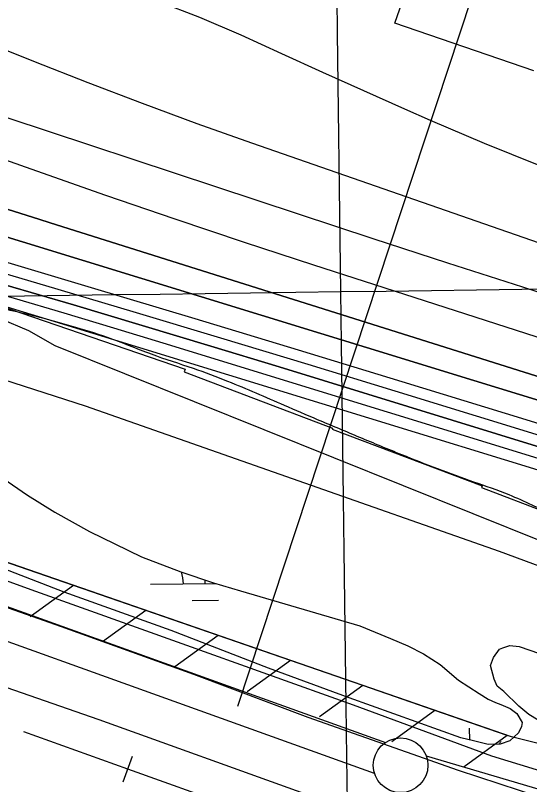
# Model space of a CAD drawing. Extents: x 3734862 to 3772949, y 391520 to 417239.
# Drawn here: x 3751928 to 3752398, y 402631 to 403335 of the extents above; entities that cross this region are included whole.
import ezdxf

# ---------------------------------------------------------------- set-up
doc = ezdxf.new("R2010")
doc.units = 0
for name, color, linetype in [('V-FLOD-BASE', 7, 'Continuous'), ('V-GRID-MAJR', 7, 'Continuous'), ('V-LEVE-TOET', 7, 'Continuous'), ('V-RAIL-TRAK', 7, 'Continuous'), ('V-RIVR-EDGE', 7, 'Continuous'), ('V-RIVR-RANG', 7, 'Continuous'), ('V-RRAP-FSHR', 7, 'Continuous'), ('V-RRAP-RVMT', 7, 'Continuous'), ('V-SITE-VEGE', 7, 'Continuous'), ('V-SURV-LINE', 7, 'Continuous'), ('V-TOPO-DPTH', 7, 'Continuous'), ('V-TOPO-MAJR', 7, 'Continuous'), ('V-TOPO-MINR', 7, 'Continuous'), ('V-TOPO-WATR', 7, 'Continuous'), ('V-WETL-SWMP', 7, 'Continuous')]:
    doc.layers.add(name, color=color, linetype=linetype)

msp = doc.modelspace()

# ---------------------------------------------------------------- linework, layer by layer
at = {"layer": 'V-FLOD-BASE'}
msp.add_lwpolyline([(3752901.91, 402501.14), (3752852.49, 402511.47), (3752761.59, 402532.55), (3752641.33, 402561), (3752524.9, 402589.79), (3752426, 402613.79), (3752333.12, 402644.31), (3752195.56, 402692.69), (3752090.98, 402731.96), (3751969.91, 402775.78), (3751856.86, 402815.4), (3751717.51, 402863.49), (3751574.72, 402916.63), (3751447.21, 402962.13), (3751280.5, 403019.69), (3751131.01, 403075.02), (3750994.52, 403120.34), (3750863.22, 403162.94), (3750739.92, 403202.62), (3750591.64, 403248.23)], dxfattribs=at)
at = {"layer": 'V-GRID-MAJR'}
for points in [[(3752303.87, 397025.23), (3752225.46, 403082.16), (3752147, 409142.46), (3752068.55, 415202.76), (3752068.51, 415206.12)], [(3738984.82, 402913.16), (3741632.95, 402946.57), (3746929.21, 403013.98), (3752225.46, 403082.16), (3757521.7, 403151.11), (3762817.93, 403220.83), (3768114.15, 403291.31), (3770762.25, 403326.85)]]:
    msp.add_spline(points, degree=3, dxfattribs=at)
at = {"layer": 'V-LEVE-TOET'}
for points in [[(3752861.22, 402529.35), (3752850.71, 402531.85), (3752840.25, 402534.57), (3752741.87, 402558.32), (3752609.98, 402591.42), (3752460.34, 402627.78), (3752363.63, 402657.46), (3752236.87, 402703.99), (3752080.18, 402760.21), (3751946.22, 402807.88), (3751849.41, 402842.94), (3751709.25, 402893.07), (3751566.22, 402945.44), (3751432, 402993.37), (3751227.57, 403066.1), (3751094.67, 403111.75), (3750935.5, 403163.56), (3750781.54, 403211.36), (3750723, 403229.47), (3750636.6, 403256.27), (3750508.39, 403298.16)], [(3750608.56, 403181.13), (3750766.46, 403128.79), (3750887.96, 403089.33), (3751145.24, 403001.2), (3751302.97, 402943.98), (3751474.69, 402879.08), (3751706.8, 402793.29), (3751826.54, 402752.52), (3752003.84, 402690.81), (3752192.27, 402623.41), (3752314.81, 402583.46), (3752446.91, 402539.08), (3752680.62, 402490.49), (3752847.92, 402455.5), (3752857.11, 402452.83)]]:
    msp.add_lwpolyline(points, dxfattribs=at)
at = {"layer": 'V-RAIL-TRAK'}
for points in [[(3752030.58, 402645.56), (3751935.25, 402679.69)], [(3752026.36, 402633.79), (3752034.79, 402657.32)], [(3752125.9, 402611.42), (3752030.58, 402645.56)]]:
    msp.add_lwpolyline(points, dxfattribs=at)
at = {"layer": 'V-RIVR-EDGE'}
msp.add_spline([(3749600.74, 403572.28), (3749634.69, 403563.71), (3749651.26, 403560.43), (3749673.09, 403560.38), (3749692.5, 403559.12), (3749709.07, 403556.65), (3749738.17, 403548.09), (3749762.82, 403541.96), (3749785.46, 403538.67), (3749810.92, 403532.94), (3749827.89, 403529.67), (3749844.87, 403528.01), (3749861.85, 403526.35), (3749878.83, 403525.9), (3749897.83, 403523.02), (3749967.36, 403512.34), (3749992.02, 403510.26), (3750015.06, 403506.96), (3750032.04, 403504.5), (3750055.48, 403501.2), (3750077.71, 403497.51), (3750095.5, 403495.44), (3750108.85, 403495.81), (3750123.41, 403497.8), (3750137.16, 403499.79), (3750146.46, 403499.76), (3750156.16, 403498.53), (3750172.33, 403494.44), (3750186.07, 403491.18), (3750207.49, 403486.67), (3750241.85, 403484.16), (3750261.67, 403483.31), (3750286.73, 403481.22), (3750304.11, 403479.16), (3750313.41, 403477.11), (3750323.1, 403472.64), (3750334.81, 403462.5), (3750345.71, 403458.84), (3750367.94, 403454.33), (3750390.98, 403449.02), (3750395.42, 403446.58), (3750399.86, 403441.72), (3750408.73, 403432.4), (3750412.37, 403431.58), (3750418.03, 403431.56), (3750426.92, 403429.92), (3750443.09, 403425.84), (3750464.91, 403418.91), (3750486.72, 403411.18), (3750511.36, 403400.6), (3750544.08, 403386.37), (3750565.9, 403379.03), (3750585.7, 403373.32), (3750609.54, 403367.2), (3750629.34, 403360.68), (3750661.26, 403351.3), (3750680.26, 403347.21), (3750692.39, 403346.78), (3750703.3, 403346.75), (3750719.9, 403352.77), (3750749.44, 403363.62), (3750767.25, 403369.64), (3750779.8, 403374.46), (3750796.79, 403376.44), (3750806.9, 403376.82), (3750813.77, 403376.8), (3750831.16, 403375.14), (3750851.36, 403371.05), (3750874.4, 403364.52), (3750895, 403358), (3750924.5, 403347.01), (3750966.1, 403330.33), (3750989.13, 403318.95), (3751009.32, 403310.41), (3751046.09, 403299.4), (3751067.11, 403296.52), (3751095, 403292), (3751115.21, 403286.69), (3751143.5, 403280.15), (3751157.25, 403280.52), (3751160.08, 403280.92), (3751166.55, 403280.5), (3751174.63, 403276.03), (3751183.52, 403274.8), (3751198.88, 403272.33), (3751210.19, 403269.07), (3751230, 403264.57), (3751244.54, 403259.68), (3751267.57, 403252.75), (3751284.95, 403249.07), (3751304.35, 403243.36), (3751325.78, 403242.1), (3751339.93, 403241.25), (3751350.44, 403239.61), (3751362.56, 403236.75), (3751373.06, 403231.06), (3751385.98, 403222.13), (3751398.9, 403215.23), (3751411.02, 403209.54), (3751428.8, 403203.83), (3751447.79, 403198.93), (3751467.2, 403198.07), (3751481.34, 403196.02), (3751496.29, 403191.53), (3751520.53, 403180.15), (3751539.1, 403169.99), (3751546.78, 403168.36), (3751556.89, 403167.93), (3751564.17, 403167.1), (3751573.46, 403164.65), (3751580.73, 403161.8), (3751597.3, 403155.7), (3751615.08, 403151.61), (3751634.08, 403147.92), (3751652.67, 403144.64), (3751682.58, 403141.33), (3751700.77, 403137.25), (3751726.23, 403129.1), (3751762.99, 403116.87), (3751788.85, 403107.51), (3751826.83, 403094.48), (3751852.69, 403085.51), (3751875.32, 403079.8), (3751903.6, 403070.43), (3751929.06, 403063.89), (3751952.5, 403058.18), (3751978.36, 403050.83), (3752011.49, 403040.64), (3752051.89, 403025.18), (3752090.27, 403012.14), (3752121.79, 403000.34), (3752173.49, 402978.37), (3752203.79, 402965.36), (3752242.57, 402949.09), (3752280.94, 402933.22), (3752346.79, 402908.39), (3752379.11, 402896.59), (3752400.12, 402887.23), (3752439.3, 402869.34), (3752480.09, 402851.45), (3752503.52, 402840.48), (3752518.05, 402829.52), (3752525.72, 402825.05), (3752549.56, 402816.1), (3752583.09, 402804.69), (3752615.41, 402793.29), (3752664.29, 402772.55), (3752692.57, 402761.96), (3752721.66, 402750.57), (3752763.28, 402737.53), (3752785.5, 402732.62), (3752881.28, 402707.72), (3752922.09, 402697.51), (3752945.53, 402690.57), (3752959.27, 402686.5), (3752986.74, 402677.53), (3753008.56, 402668.18), (3753044.52, 402656.36), (3753077.65, 402647.38), (3753107.97, 402642.05), (3753140.7, 402635.1), (3753203.35, 402622.81), (3753235.68, 402614.24), (3753280.54, 402603.21), (3753302.77, 402599.92), (3753320.16, 402600.69), (3753336.33, 402600.24), (3753350.08, 402600.61), (3753361, 402600.18), (3753377.98, 402597.31), (3753395.35, 402593.63), (3753435.76, 402581.8), (3753479, 402567.94), (3753528.7, 402552.86), (3753582.02, 402533.72), (3753643.03, 402512.54), (3753679.79, 402497.09), (3753709.28, 402486.1), (3753744.84, 402474.28), (3753768.27, 402466.14), (3753792.91, 402456.37), (3753824.83, 402444.16), (3753868.05, 402425.86), (3753874.92, 402423.82), (3753901.59, 402415.26), (3753930.68, 402405.89), (3753950.06, 402395.73), (3753969.45, 402385.98), (3753992.07, 402375.41), (3754015.5, 402366.05), (3754070.03, 402340.44), (3754094.26, 402327.44), (3754129.39, 402310.77), (3754145.95, 402300.62), (3754162.51, 402292.09), (3754189.57, 402278.68), (3754227.53, 402259.58), (3754257.42, 402244.55), (3754285.28, 402227.49), (3754310.72, 402213.28), (3754345.44, 402193.78), (3754365.63, 402180.79), (3754382.99, 402169.43), (3754391.05, 402160.51), (3754393.47, 402156.46), (3754413.25, 402144.28), (3754458.49, 402121.12), (3754491.61, 402104.86), (3754519.47, 402090.24), (3754525.94, 402088.6), (3754533.22, 402089.8), (3754544.13, 402086.13), (3754555.43, 402079.63), (3754574.4, 402065.43), (3754590.55, 402053.67), (3754603.48, 402048.78), (3754613.18, 402047.95), (3754625.7, 402043.07), (3754637.41, 402035.76), (3754658.41, 402023.17), (3754687.49, 402010.16), (3754723.03, 401991.88), (3754750.5, 401979.27), (3754768.67, 401969.52), (3754786.04, 401961.8), (3754799.77, 401955.7), (3754813.1, 401949.19), (3754861.56, 401924), (3754878.93, 401915.47), (3754906.39, 401902.46), (3754932.65, 401891.88), (3754960.93, 401880.89), (3754991.63, 401867.47), (3755029.19, 401849.18), (3755060.29, 401835.36), (3755090.98, 401819.11), (3755126.52, 401799.21), (3755151.15, 401783.78), (3755175.77, 401765.93), (3755218.56, 401737.11), (3755250.45, 401716), (3755279.94, 401700.57), (3755306.19, 401687.56), (3755332.03, 401672.94), (3755361.51, 401655.07), (3755376.04, 401645.74), (3755399.86, 401631.93), (3755422.07, 401620.15), (3755432.57, 401613.25), (3755446.29, 401601.08), (3755457.99, 401588.92), (3755473.33, 401580.39), (3755501.19, 401564.96), (3755536.72, 401540.61), (3755576.28, 401512.61), (3755599.69, 401493.95), (3755652.97, 401458.64), (3755710.7, 401417.25), (3755726.85, 401409.53), (3755737.76, 401406.67), (3755748.67, 401400.17), (3755764.4, 401385.58), (3755778.52, 401373.82), (3755797.9, 401360.42), (3755821.73, 401347.42), (3755837.88, 401338.08), (3755853.62, 401327.94), (3755871.38, 401312.53), (3755891.15, 401296.71), (3755903.66, 401285.76), (3755921.83, 401275.6), (3755933.14, 401269.51), (3755943.23, 401260.18), (3755955.73, 401249.24), (3755970.27, 401239.9), (3755990.86, 401228.93), (3756011.05, 401216.34), (3756031.64, 401202.55), (3756042.53, 401189.98), (3756050.98, 401174.19), (3756051.35, 401158.42), (3756049.29, 401145.49), (3756046.86, 401141.85), (3756042.4, 401139.44), (3756036.74, 401140.26), (3756032.72, 401147.14), (3756032.73, 401154.42), (3756029.11, 401160.9), (3756025.48, 401164.55), (3756020.63, 401166.58), (3756007.3, 401169.85), (3756000.43, 401170.68), (3755995.98, 401171.5), (3755991.13, 401171.91), (3755983.44, 401171.53), (3755976.97, 401170.74), (3755966.87, 401172.78), (3755956.77, 401179.28), (3755952.33, 401182.52), (3755945.06, 401186.18), (3755939.81, 401187), (3755935.77, 401187.01), (3755931.72, 401186.21), (3755929.69, 401184.2), (3755928.88, 401182.58), (3755928.47, 401179.35), (3755936.12, 401166.79), (3755937.93, 401164.38)], degree=3, dxfattribs=at)
at = {"layer": 'V-RIVR-RANG'}
msp.add_line((3752131.2, 402702.98), (3752394.37, 403500.69), dxfattribs=at)
at = {"layer": 'V-RRAP-FSHR'}
for p, q in [((3751980.76, 402813.56), (3751941.22, 402784.91)), ((3752046.92, 402790.67), (3752007.37, 402762.03)), ((3752113.07, 402767.79), (3752073.52, 402739.14)), ((3752179.22, 402744.9), (3752139.67, 402716.26)), ((3752245.37, 402722.02), (3752205.83, 402693.37)), ((3752311.53, 402699.14), (3752271.98, 402670.49)), ((3752377.68, 402676.25), (3752338.13, 402647.6))]:
    msp.add_line(p, q, dxfattribs=at)
for points in [[(3745755.59, 404164.01), (3746133.61, 404114.94), (3746460.39, 404044.32), (3746926.68, 403974.72), (3747307.57, 403936.2), (3747787.51, 403855.87), (3748350.38, 403747.16), (3748744.72, 403693.77), (3749488.17, 403561.96), (3750009.67, 403476.17), (3750471.22, 403416.56), (3750755.01, 403362.08), (3751258.21, 403214.08), (3751991.45, 402977.77), (3752370.29, 402844.74), (3752705.56, 402720.89), (3753300.95, 402568.26)], [(3755894.55, 400912.59), (3755174.16, 401533.82), (3754556.14, 402011.76), (3754536.34, 402024.26), (3753972.21, 402338.01), (3753351.98, 402548.26), (3753283.16, 402552.76), (3752993.39, 402535.32), (3752867.1, 402553.07), (3752381.5, 402674.93), (3751883.12, 402847.34), (3750951.08, 403175.43), (3750286.03, 403385.37), (3750165.89, 403401.91), (3749865.85, 403433.86), (3749516.05, 403497.74), (3749101.87, 403567.71)], [(3751980.76, 402813.56), (3751914.61, 402836.44)], [(3752046.92, 402790.67), (3751980.76, 402813.56)], [(3752113.07, 402767.79), (3752046.92, 402790.67)], [(3752179.22, 402744.9), (3752113.07, 402767.79)], [(3752245.37, 402722.02), (3752179.22, 402744.9)], [(3752311.53, 402699.14), (3752245.37, 402722.02)], [(3752377.68, 402676.25), (3752311.52, 402699.14)], [(3752380.5, 402675.27), (3752377.68, 402676.25)]]:
    msp.add_lwpolyline(points, dxfattribs=at)
at = {"layer": 'V-RRAP-RVMT'}
for p, q in [((3752274.89, 403327.77), (3752281.46, 403346.96)), ((3752401.84, 403284.2), (3752274.89, 403327.77)), ((3751880.47, 403080.72), (3752082.85, 403011.14)), ((3752082.85, 403011.14), (3752081.95, 403008.77)), ((3752081.95, 403008.77), (3752217.76, 402957.39)), ((3752217.76, 402957.39), (3752217.4, 402956.43)), ((3752217.4, 402956.43), (3752354.61, 402904.49)), ((3752354.61, 402904.49), (3752354.03, 402902.95)), ((3752354.03, 402902.95), (3752416.03, 402879.48))]:
    msp.add_line(p, q, dxfattribs=at)
at = {"layer": 'V-SITE-VEGE'}
msp.add_lwpolyline([(3752424.39, 402679.03), (3752397.5, 402695.45), (3752388.12, 402702.98), (3752374.38, 402716.58), (3752368.51, 402721.47), (3752365.69, 402727.96), (3752362.38, 402740.22), (3752364.93, 402747.59), (3752370.55, 402755.39), (3752373.61, 402756.61), (3752380.12, 402758.66), (3752388.61, 402757.67), (3752519.63, 402712.43)], dxfattribs=at)
at = {"layer": 'V-SURV-LINE'}
for points in [[(3751105.38, 403086.75), (3752266.35, 402669.9)], [(3752256.22, 402641.66), (3751095.24, 403058.52)], [(3752303.51, 402657.75), (3752572.81, 402578.14)]]:
    msp.add_lwpolyline(points, dxfattribs=at)
msp.add_circle((3752280.08, 402649.03), 25, dxfattribs=at)
at = {"layer": 'V-TOPO-DPTH'}
for points in [[(3752415.44, 403001.5), (3751965.33, 403143.39), (3751943.22, 403150.38), (3751921.13, 403157.41), (3751899.05, 403164.5), (3751876.97, 403171.62), (3751844.42, 403182.16), (3751838.65, 403184.08), (3751832.91, 403186.08), (3751827.21, 403188.18), (3751821.53, 403190.35), (3751815.88, 403192.59), (3751810.23, 403194.83), (3751804.58, 403197.08), (3751798.94, 403199.35), (3751645.83, 403261.01), (3751563.28, 403293.11)], [(3752415.44, 403001.5), (3751965.33, 403143.39), (3751943.22, 403150.38), (3751921.13, 403157.41), (3751899.05, 403164.5), (3751876.97, 403171.62), (3751844.42, 403182.16), (3751838.65, 403184.08), (3751832.91, 403186.08), (3751827.21, 403188.18), (3751821.53, 403190.35), (3751815.88, 403192.59), (3751810.23, 403194.83), (3751804.58, 403197.08), (3751798.94, 403199.35), (3751645.83, 403261.01), (3751563.28, 403293.11)], [(3752868.88, 402841.88), (3752794.38, 402864.76), (3752719.79, 402887.36), (3752605.27, 402921.73), (3752587.88, 402926.96), (3752570.51, 402932.23), (3752553.14, 402937.53), (3752535.79, 402942.86), (3752449.4, 402969.5), (3752388.85, 402988.16), (3752328.3, 403006.8), (3752267.74, 403025.42), (3752207.18, 403044.02), (3751824.81, 403161.36), (3751814.09, 403164.68), (3751803.37, 403168.03), (3751792.68, 403171.44), (3751781.99, 403174.87), (3751745.57, 403186.69), (3751721.32, 403194.92), (3751697.24, 403203.58), (3751673.4, 403212.89), (3751649.72, 403222.63), (3751626.15, 403232.69)], [(3751626.15, 403232.69), (3751649.72, 403222.63), (3751673.4, 403212.89), (3751697.24, 403203.58), (3751721.32, 403194.92), (3751745.57, 403186.69), (3751781.99, 403174.87), (3751792.68, 403171.44), (3751803.37, 403168.03), (3751814.09, 403164.68), (3751824.81, 403161.36), (3752207.18, 403044.02), (3752267.74, 403025.42), (3752328.3, 403006.8), (3752388.85, 402988.16), (3752449.4, 402969.5), (3752535.79, 402942.86), (3752553.14, 402937.53), (3752570.51, 402932.23), (3752587.88, 402926.96), (3752605.27, 402921.73), (3752719.79, 402887.36), (3752794.38, 402864.76), (3752868.88, 402841.88)], [(3751372.88, 403223.85), (3751773.98, 403110.44), (3751780.81, 403108.5), (3751787.65, 403106.56), (3751794.48, 403104.62), (3751801.31, 403102.67), (3751843.8, 403090.54), (3751871.86, 403082.44), (3751899.88, 403074.23), (3751927.85, 403065.85), (3751955.78, 403057.36), (3752460.07, 402902.4), (3752506.53, 402888.13), (3752552.98, 402873.86), (3752599.43, 402859.58), (3752645.89, 402845.31), (3752686.5, 402832.84), (3752753.21, 402812.2), (3752819.88, 402791.39), (3752886.46, 402770.33)], [(3751619.53, 403202.71), (3751666.17, 403187.12), (3751754.3, 403159.33), (3751775.99, 403152.55), (3751797.7, 403145.83), (3751819.43, 403139.2), (3751841.19, 403132.63), (3751997.05, 403085.97), (3752091.77, 403057.5), (3752186.45, 403028.87), (3752281.06, 403000.03), (3752375.62, 402971.04), (3752510.7, 402929.46), (3752537.7, 402921.17), (3752564.71, 402912.92), (3752591.74, 402904.72), (3752618.77, 402896.56), (3752865.91, 402822.16)], [(3751619.53, 403202.71), (3751666.17, 403187.12), (3751754.3, 403159.33), (3751775.99, 403152.55), (3751797.7, 403145.83), (3751819.43, 403139.2), (3751841.19, 403132.63), (3751997.05, 403085.97), (3752091.77, 403057.5), (3752186.45, 403028.87), (3752281.06, 403000.03), (3752375.62, 402971.04), (3752510.7, 402929.46), (3752537.7, 402921.17), (3752564.71, 402912.92), (3752591.74, 402904.72), (3752618.77, 402896.56), (3752865.91, 402822.16)], [(3753119.56, 402724.16), (3752632.27, 402871.35), (3752595.58, 402882.46), (3752558.91, 402893.6), (3752522.25, 402904.8), (3752485.6, 402916.03), (3752168.96, 403013.33), (3752106.34, 403032.43), (3752043.66, 403051.36), (3751980.91, 403070.03), (3751918.11, 403088.52), (3751856.28, 403106.59), (3751824.37, 403115.98), (3751792.49, 403125.46), (3751760.64, 403135.06), (3751728.82, 403144.75), (3751579.36, 403190.59)], [(3753119.56, 402724.16), (3752632.27, 402871.35), (3752595.58, 402882.46), (3752558.91, 402893.6), (3752522.25, 402904.8), (3752485.6, 402916.03), (3752168.96, 403013.33), (3752106.34, 403032.43), (3752043.66, 403051.36), (3751980.91, 403070.03), (3751918.11, 403088.52), (3751856.28, 403106.59), (3751824.37, 403115.98), (3751792.49, 403125.46), (3751760.64, 403135.06), (3751728.82, 403144.75), (3751579.36, 403190.59)]]:
    msp.add_lwpolyline(points, dxfattribs=at)
at = {"layer": 'V-TOPO-MAJR'}
msp.add_lwpolyline([(3751611.4, 403311.56), (3751663.91, 403293.26), (3751716.34, 403274.7), (3751773.07, 403254.38), (3751797.07, 403245.8), (3751821.07, 403237.23), (3751845.08, 403228.69), (3751869.1, 403220.16), (3751947.1, 403192.5), (3752010.22, 403170.42), (3752073.46, 403148.72), (3752136.89, 403127.56), (3752200.44, 403106.78), (3752506.08, 403008.28), (3752545.9, 402995.6), (3752585.78, 402983.08), (3752625.74, 402970.84), (3752665.76, 402958.76), (3753201.73, 402799.01)], dxfattribs=at)
at = {"layer": 'V-TOPO-MINR'}
for points in [[(3750255.42, 403515.92), (3751105.72, 403370.58), (3751245.61, 403304.32), (3751316.18, 403272.8), (3751387.58, 403243.42), (3751460.21, 403217.26), (3751533.67, 403193.23), (3751716.87, 403137.81), (3751753.45, 403126.83), (3751790.05, 403115.93), (3751826.7, 403105.17), (3751863.37, 403094.51), (3751881, 403089.41), (3751926.47, 403076.16), (3751971.9, 403062.75), (3752017.25, 403049.12), (3752062.57, 403035.33), (3752473.05, 402909.31), (3752514.52, 402896.61), (3752556.01, 402883.94), (3752597.51, 402871.32), (3752639.01, 402858.73), (3753247.91, 402674.49)], [(3751572.72, 403456.79), (3751645.16, 403442.35), (3751717.61, 403428), (3751846.36, 403402.63), (3751854.44, 403400.98), (3751862.51, 403399.26), (3751870.55, 403397.43), (3751878.57, 403395.53), (3751979.39, 403370.9), (3752018.92, 403360.02), (3752057.93, 403347.65), (3752096.16, 403333.04), (3752133.87, 403316.95), (3752171.23, 403299.82), (3752208.65, 403282.82), (3752246.15, 403266.01), (3752283.71, 403249.34), (3752307.08, 403239.03), (3752356.63, 403217.95), (3752406.52, 403197.75)], [(3751587.28, 403412.31), (3751652.15, 403393.56), (3751716.72, 403373.74), (3751800.3, 403346.95), (3751822.78, 403339.48), (3751845.14, 403331.7), (3751867.34, 403323.44), (3751889.42, 403314.86), (3751944.3, 403292.87), (3751993.87, 403273.4), (3752043.61, 403254.4), (3752093.61, 403236.08), (3752143.78, 403218.23), (3752455.89, 403109.6)], [(3751613.36, 403347.85), (3751637.78, 403339.17), (3751662.19, 403330.45), (3751686.58, 403321.67), (3751710.95, 403312.84), (3751724.86, 403307.78), (3751742.28, 403301.5), (3751759.72, 403295.29), (3751777.2, 403289.19), (3751794.71, 403283.15), (3751814.7, 403276.31), (3751822.23, 403273.75), (3751829.76, 403271.21), (3751837.3, 403268.69), (3751844.85, 403266.18), (3752186.39, 403153.31), (3752254.72, 403130.85), (3752323.09, 403108.54), (3752391.54, 403086.43), (3752460.03, 403064.47)], [(3751563.28, 403293.11), (3751645.83, 403261.01), (3751798.94, 403199.35), (3751804.58, 403197.08), (3751810.23, 403194.83), (3751815.88, 403192.59), (3751821.53, 403190.35), (3751827.21, 403188.18), (3751832.91, 403186.08), (3751838.65, 403184.08), (3751844.42, 403182.16), (3751876.97, 403171.62), (3751899.05, 403164.5), (3751921.13, 403157.41), (3751943.22, 403150.38), (3751965.33, 403143.39), (3752415.44, 403001.5)], [(3751149.67, 403262.19), (3751780.38, 403099.16), (3751782.9, 403098.5), (3751785.41, 403097.83), (3751787.92, 403097.14), (3751790.43, 403096.44), (3751806.5, 403091.9), (3751817.01, 403088.86), (3751827.5, 403085.73), (3751837.95, 403082.46), (3751848.37, 403079.11), (3751913.69, 403057.62), (3751939.62, 403046.59), (3751963.82, 403032.99), (3752473.63, 402828.2), (3752503.87, 402819.61), (3752534.13, 402811.08), (3752564.42, 402802.64), (3752594.73, 402794.26), (3752783.53, 402742.37), (3752874.35, 402716.62)], [(3751626.15, 403232.69), (3751649.72, 403222.63), (3751673.4, 403212.89), (3751697.24, 403203.58), (3751721.32, 403194.92), (3751745.57, 403186.69), (3751781.99, 403174.87), (3751792.68, 403171.44), (3751803.37, 403168.03), (3751814.09, 403164.68), (3751824.81, 403161.36), (3752207.18, 403044.02), (3752267.74, 403025.42), (3752328.3, 403006.8), (3752388.85, 402988.16), (3752449.4, 402969.5), (3752535.79, 402942.86), (3752553.14, 402937.53), (3752570.51, 402932.23), (3752587.88, 402926.96), (3752605.27, 402921.73), (3752719.79, 402887.36), (3752794.38, 402864.76), (3752868.88, 402841.88)], [(3751619.53, 403202.71), (3751666.17, 403187.12), (3751754.3, 403159.33), (3751775.99, 403152.55), (3751797.7, 403145.83), (3751819.43, 403139.2), (3751841.19, 403132.63), (3751997.05, 403085.97), (3752091.77, 403057.5), (3752186.45, 403028.87), (3752281.06, 403000.03), (3752375.62, 402971.04), (3752510.7, 402929.46), (3752537.7, 402921.17), (3752564.71, 402912.92), (3752591.74, 402904.72), (3752618.77, 402896.56), (3752865.91, 402822.16)], [(3751579.36, 403190.59), (3751728.82, 403144.75), (3751760.64, 403135.06), (3751792.49, 403125.46), (3751824.37, 403115.98), (3751856.28, 403106.59), (3751918.11, 403088.52), (3751980.91, 403070.03), (3752043.66, 403051.36), (3752106.34, 403032.43), (3752168.96, 403013.33), (3752485.6, 402916.03), (3752522.25, 402904.8), (3752558.91, 402893.6), (3752595.58, 402882.46), (3752632.27, 402871.35), (3753119.56, 402724.16)], [(3751623.58, 403188.53), (3751741.29, 403151.92), (3751768.15, 403143.63), (3751795.04, 403135.42), (3751821.95, 403127.31), (3751848.89, 403119.29), (3751955.14, 403087.86), (3752035.18, 403064.05), (3752115.17, 403040.06), (3752195.08, 403015.82), (3752274.94, 402991.4), (3752498.15, 402922.75), (3752529.97, 402912.99), (3752561.81, 402903.26), (3752593.66, 402893.59), (3752625.52, 402883.95), (3752992.25, 402773.37)]]:
    msp.add_lwpolyline(points, dxfattribs=at)
at = {"layer": 'V-TOPO-WATR'}
msp.add_lwpolyline([(3751372.88, 403223.85), (3751773.98, 403110.44), (3751780.81, 403108.5), (3751787.65, 403106.56), (3751794.48, 403104.62), (3751801.31, 403102.67), (3751843.8, 403090.54), (3751871.86, 403082.44), (3751899.88, 403074.23), (3751927.85, 403065.85), (3751955.78, 403057.36), (3752460.07, 402902.4), (3752506.53, 402888.13), (3752552.98, 402873.86), (3752599.43, 402859.58), (3752645.89, 402845.31), (3752686.5, 402832.84), (3752753.21, 402812.2), (3752819.88, 402791.39), (3752886.46, 402770.33)], dxfattribs=at)
at = {"layer": 'V-WETL-SWMP'}
for p, q in [((3752051.29, 402814.68), (3752110.78, 402815.31)), ((3752101.29, 402815.21), (3752101.25, 402818.47)), ((3752089.45, 402799.65), (3752113.45, 402799.9)), ((3752343.28, 402672.31), (3752343.17, 402682.94))]:
    msp.add_line(p, q, dxfattribs=at)
msp.add_lwpolyline([(3751916.08, 402911.5), (3751938.71, 402896.15), (3751963.65, 402880.46), (3751995.56, 402862.97), (3752018.49, 402851.48), (3752042.98, 402839.62), (3752079.04, 402826.07), (3752108.89, 402815.86), (3752133.67, 402808.64), (3752242.86, 402776.46), (3752270.8, 402765.06), (3752286.71, 402758.44), (3752301.1, 402751.01), (3752316.3, 402741.29), (3752333.13, 402726.99), (3752351.85, 402714.64), (3752360.03, 402709.41), (3752367.02, 402706.46), (3752371.68, 402704.62), (3752380.22, 402700.94), (3752386.46, 402696.44), (3752391.24, 402688.06), (3752390.54, 402684.58), (3752387.96, 402678.76), (3752380.01, 402671.29), (3752371.21, 402668.42), (3752360.05, 402668.21), (3752346.9, 402671.42), (3752335.29, 402674.28), (3752232.95, 402710.82), (3752159.28, 402737.9), (3752070.06, 402772.38), (3751972.37, 402807.47), (3751876.95, 402844.14)], dxfattribs=at)
for centre, start, end in [((3752046.04, 402815.1), 359.83336, 17.81038), ((3752398.79, 402648), 139.83336, 144.6362)]:
    msp.add_arc(centre, 35.25, start, end, dxfattribs=at)

doc.saveas('drawing.dxf')
